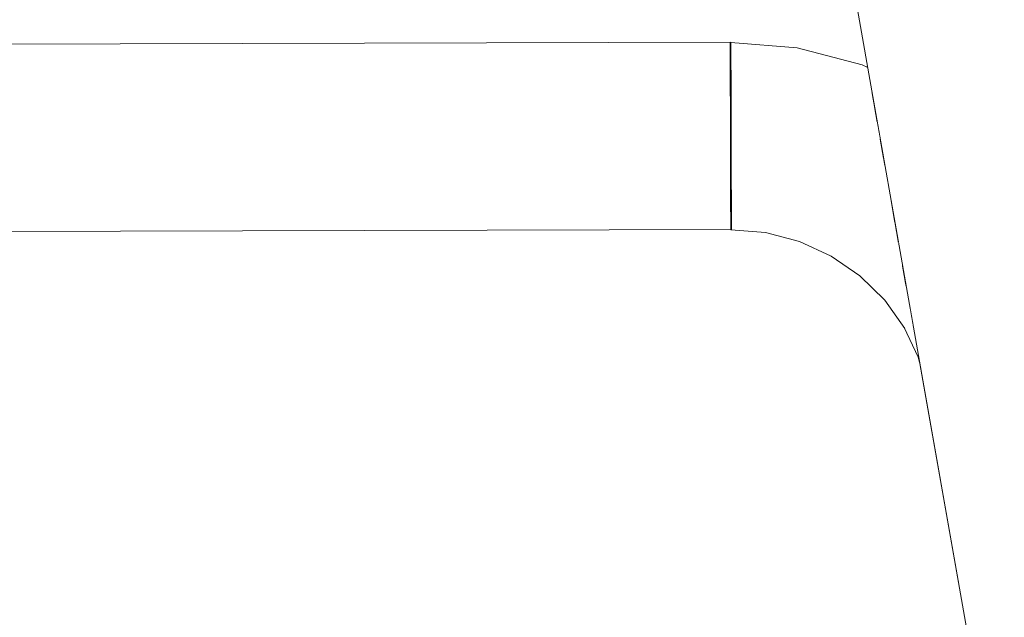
# Model space of a CAD drawing. Header units: millimetres. Extents: x -30280 to 309309, y -17460 to 4378.
# Tile 366 of 656: x 123793 to 123877, y -11066 to -11015. Entities that reach past the tile are written whole.
import ezdxf

# ---------------------------------------------------------------- set-up
doc = ezdxf.new("R2010")
doc.units = ezdxf.units.MM
doc.header["$MEASUREMENT"] = 0
doc.linetypes.add('Wipeout_Contour', pattern=[1000, 0, -1000])
doc.layers.add('P1_PLANTA PRIMERA_3_Nuevo_08_E_Envans secs', color=7, linetype='Continuous')
doc.layers.add('P1_PLANTA PRIMERA_3_Nuevo_09_EI_Mobiliari general', color=7, linetype='Continuous')
doc.layers.add('P1_PLANTA PRIMERA_3_Nuevo_09_EI_Mobiliari general_Pluma_Nº__1', color=7, linetype='Continuous', lineweight=5)

msp = doc.modelspace()

# ---------------------------------------------------------------- wipeouts: each hides what was drawn before it
at = {"color": 254, "linetype": 'Wipeout_Contour', "lineweight": 0, "ltscale": 744380.35708}
msp.add_wipeout([(125602.392, -8989.05), (119928.08, -8989.05), (119928.08, -9336.05), (125456.836, -9336.05), (125456.836, -11434.05), (125602.392, -11434.05)], dxfattribs=at).dxf.layer = 'P1_PLANTA PRIMERA_3_Nuevo_08_E_Envans secs'

# ---------------------------------------------------------------- next in the draw order: wipeouts: each hides what was drawn before it
at = {"color": 254, "linetype": 'Wipeout_Contour', "lineweight": 0, "ltscale": 13224043.01546531}
msp.add_wipeout([(124316.836, -9376.05), (119928.079, -9376.05), (119928.079, -11281.741), (119970.612, -11044.193), (119971.249, -11041.854), (119975.179, -11019.562), (119953.583, -11019.562), (119953.583, -10963.994), (119967.219, -10537.884), (120389.947, -10537.884), (120403.511, -10963.994), (120403.583, -11019.562), (120381.987, -11019.562), (120385.917, -11041.854), (120386.554, -11044.193), (120428.583, -11278.93), (120470.612, -11044.193), (120471.249, -11041.854), (120475.179, -11019.562), (120453.583, -11019.562), (120453.583, -10963.994), (120467.219, -10537.884), (120889.947, -10537.884), (120903.511, -10963.994), (120903.583, -11019.562), (120881.987, -11019.562), (120885.917, -11041.854), (120886.554, -11044.193), (120928.583, -11278.93), (120970.612, -11044.193), (120971.249, -11041.854), (120975.179, -11019.562), (120953.583, -11019.562), (120953.583, -10963.994), (120967.219, -10537.884), (121389.947, -10537.884), (121403.511, -10963.994), (121403.583, -11019.562), (121381.987, -11019.562), (121385.917, -11041.854), (121386.554, -11044.193), (121428.583, -11278.93), (121470.612, -11044.193), (121471.249, -11041.854), (121475.179, -11019.562), (121453.583, -11019.562), (121453.583, -10963.994), (121467.219, -10537.884), (121889.947, -10537.884), (121903.511, -10963.994), (121903.583, -11019.562), (121881.987, -11019.562), (121885.917, -11041.854), (121886.554, -11044.193), (121928.583, -11278.93), (121970.612, -11044.193), (121971.249, -11041.854), (121975.179, -11019.562), (121953.583, -11019.562), (121953.583, -10963.994), (121967.219, -10537.884), (122389.947, -10537.884), (122403.511, -10963.994), (122403.583, -11019.562), (122381.987, -11019.563), (122385.917, -11041.854), (122386.554, -11044.193), (122428.583, -11278.93), (122470.612, -11044.193), (122471.249, -11041.854), (122475.179, -11019.562), (122453.583, -11019.562), (122453.583, -10963.994), (122467.219, -10537.884), (122889.947, -10537.884), (122903.511, -10963.994), (122903.583, -11019.562), (122881.987, -11019.563), (122885.917, -11041.854), (122886.554, -11044.193), (122928.583, -11278.93), (122970.612, -11044.193), (122971.249, -11041.854), (122975.179, -11019.562), (122953.583, -11019.562), (122953.583, -10963.994), (122967.219, -10537.884), (123389.947, -10537.884), (123403.511, -10963.994), (123403.583, -11019.562), (123381.987, -11019.563), (123385.917, -11041.854), (123386.554, -11044.193), (123428.583, -11278.93), (123470.612, -11044.193), (123471.249, -11041.854), (123475.179, -11019.562), (123453.583, -11019.562), (123453.583, -10963.994), (123467.219, -10537.884), (123889.947, -10537.884), (123903.511, -10963.994), (123903.583, -11019.562), (123881.987, -11019.563), (123885.917, -11041.854), (123886.554, -11044.193), (123947.763, -11386.05), (124316.836, -11386.05)], dxfattribs=at).dxf.layer = 'P1_PLANTA PRIMERA_3_Nuevo_08_E_Envans secs'

# ---------------------------------------------------------------- next in the draw order: linework, layer by layer
at = {"layer": 'P1_PLANTA PRIMERA_3_Nuevo_09_EI_Mobiliari general_Pluma_Nº__1', "color": 7, "linetype": 'Continuous', "lineweight": 5}
for p, q in [((123854, -11031.323), (123854.003, -11032.123)), ((123854.063, -11031.323), (123854.065, -11032.123))]:
    msp.add_line(p, q, dxfattribs=at)

# ---------------------------------------------------------------- next in the draw order: wipeouts: each hides what was drawn before it
at = {"color": 254, "linetype": 'Wipeout_Contour', "lineweight": 0, "ltscale": 2731610.94607191}
msp.add_wipeout([(123437.203, -11327.075), (123447.763, -11386.05), (123930.362, -11386.05), (123870.139, -11044.513), (123868.82, -11041.556), (123867.16, -11039.226), (123865.043, -11037.146), (123862.59, -11035.46), (123859.878, -11034.221), (123856.987, -11033.465), (123854.008, -11033.216), (123685.095, -11033.659), (123678.583, -11033.677), (123672.071, -11033.695), (123503.159, -11033.195), (123500.179, -11033.465), (123497.288, -11034.221), (123494.576, -11035.46), (123492.123, -11037.146), (123490.006, -11039.226), (123488.346, -11041.556), (123487.138, -11044.105)], dxfattribs=at).dxf.layer = 'P1_PLANTA PRIMERA_3_Nuevo_08_E_Envans secs'
at = {"color": 254, "linetype": 'Wipeout_Contour', "lineweight": 0, "ltscale": 3476682.209337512}
msp.add_wipeout([(123493.049, -11010.362), (123491.473, -11019.295), (123497.48, -11017.694), (123503.14, -11017.221), (123678.583, -11017.677), (123854.026, -11017.194), (123859.686, -11017.694), (123865.236, -11019.146), (123864.118, -11010.361), (123863.349, -11007.494), (123862.092, -11004.803), (123860.387, -11002.372), (123858.285, -11000.276), (123855.85, -10998.576), (123853.157, -10997.327), (123850.287, -10996.565), (123847.328, -10996.314), (123691.775, -10996.726), (123678.583, -10996.763), (123665.392, -10996.8), (123509.838, -10996.292), (123506.879, -10996.565), (123504.009, -10997.327), (123501.316, -10998.576), (123498.881, -11000.276), (123496.779, -11002.372), (123495.074, -11004.803), (123493.818, -11007.494)], dxfattribs=at).dxf.layer = 'P1_PLANTA PRIMERA_3_Nuevo_09_EI_Mobiliari general'
at = {"color": 254, "linetype": 'Wipeout_Contour', "lineweight": 0, "ltscale": 497419.465729}
msp.add_wipeout([(123864.641, -11021.901), (123866.285, -11022.652), (123866.081, -11021.495), (123864.913, -11020.961)], dxfattribs=at).dxf.layer = 'P1_PLANTA PRIMERA_3_Nuevo_09_EI_Mobiliari general'

# ---------------------------------------------------------------- next in the draw order: linework, layer by layer
at = {"layer": 'P1_PLANTA PRIMERA_3_Nuevo_09_EI_Mobiliari general_Pluma_Nº__1', "color": 7, "linetype": 'Continuous', "lineweight": 5}
for p, q in [((123854.026, -11017.194), (123672.027, -11017.695)), ((123853.964, -11017.216), (123853.963, -11017.316)), ((123854.026, -11017.194), (123854.026, -11017.316)), ((123853.963, -11017.316), (123853.964, -11017.677)), ((123854.026, -11017.316), (123854.026, -11017.677))]:
    msp.add_line(p, q, dxfattribs=at)

# ---------------------------------------------------------------- next in the draw order: wipeouts: each hides what was drawn before it
at = {"color": 254, "linetype": 'Wipeout_Contour', "lineweight": 0, "ltscale": 1243663.060420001}
msp.add_wipeout([(123903.583, -10983.748), (123861.761, -10983.748), (123863.826, -10984.706), (123868.552, -10988.004), (123872.633, -10992.075), (123875.943, -10996.794), (123878.382, -11002.016), (123879.874, -11007.583), (123881.94, -11019.295), (123903.583, -11019.295)], dxfattribs=at).dxf.layer = 'P1_PLANTA PRIMERA_3_Nuevo_09_EI_Mobiliari general'
at = {"color": 254, "linetype": 'Wipeout_Contour', "lineweight": 0, "ltscale": 372854.363579}
msp.add_wipeout([(123854.027, -11018.266), (123678.583, -11018.749), (123854.029, -11019.066)], dxfattribs=at).dxf.layer = 'P1_PLANTA PRIMERA_3_Nuevo_09_EI_Mobiliari general'
at = {"color": 254, "linetype": 'Wipeout_Contour', "lineweight": 0, "ltscale": 497419.699119}
msp.add_wipeout([(123864.305, -11022.985), (123866.522, -11023.998), (123866.285, -11022.652), (123864.641, -11021.901)], dxfattribs=at).dxf.layer = 'P1_PLANTA PRIMERA_3_Nuevo_09_EI_Mobiliari general'

# ---------------------------------------------------------------- next in the draw order: linework, layer by layer
at = {"layer": 'P1_PLANTA PRIMERA_3_Nuevo_09_EI_Mobiliari general_Pluma_Nº__1', "color": 7, "linetype": 'Continuous', "lineweight": 5}
for p, q in [((123853.964, -11017.677), (123853.965, -11018.266)), ((123854.026, -11017.677), (123854.027, -11018.266))]:
    msp.add_line(p, q, dxfattribs=at)

# ---------------------------------------------------------------- next in the draw order: wipeouts: each hides what was drawn before it
at = {"color": 254, "linetype": 'Wipeout_Contour', "lineweight": 0, "ltscale": 497669.671835}
msp.add_wipeout([(123873.364, -11008.731), (123871.996, -11008.972), (123946.949, -11434.05), (123948.359, -11434.05)], dxfattribs=at).dxf.layer = 'P1_PLANTA PRIMERA_3_Nuevo_09_EI_Mobiliari general'
at = {"color": 254, "linetype": 'Wipeout_Contour', "lineweight": 0, "ltscale": 373052.487908}
msp.add_wipeout([(123859.686, -11018.177), (123865.236, -11019.628), (123859.706, -11017.818)], dxfattribs=at).dxf.layer = 'P1_PLANTA PRIMERA_3_Nuevo_09_EI_Mobiliari general'
at = {"color": 254, "linetype": 'Wipeout_Contour', "lineweight": 0, "ltscale": 497405.242619}
msp.add_wipeout([(123859.386, -11020.527), (123859.217, -11021.654), (123864.305, -11022.985), (123864.641, -11021.901)], dxfattribs=at).dxf.layer = 'P1_PLANTA PRIMERA_3_Nuevo_09_EI_Mobiliari general'

# ---------------------------------------------------------------- next in the draw order: linework, layer by layer
at = {"layer": 'P1_PLANTA PRIMERA_3_Nuevo_09_EI_Mobiliari general_Pluma_Nº__1', "color": 7, "linetype": 'Continuous', "lineweight": 5}
for p, q in [((123859.685, -11017.694), (123854.027, -11017.221)), ((123865.236, -11019.146), (123859.685, -11017.694)), ((123865.704, -11019.36), (123865.236, -11019.146)), ((123865.563, -11019.295), (123865.693, -11019.295))]:
    msp.add_line(p, q, dxfattribs=at)

# ---------------------------------------------------------------- next in the draw order: wipeouts: each hides what was drawn before it
at = {"color": 254, "linetype": 'Wipeout_Contour', "lineweight": 0, "ltscale": 497664.179828}
msp.add_wipeout([(123871.996, -11008.972), (123870.628, -11009.214), (123945.538, -11434.05), (123946.949, -11434.05)], dxfattribs=at).dxf.layer = 'P1_PLANTA PRIMERA_3_Nuevo_09_EI_Mobiliari general'
at = {"color": 254, "linetype": 'Wipeout_Contour', "lineweight": 0, "ltscale": 497384.12191}
msp.add_wipeout([(123854.031, -11020.079), (123854.034, -11021.194), (123859.217, -11021.654), (123859.386, -11020.527)], dxfattribs=at).dxf.layer = 'P1_PLANTA PRIMERA_3_Nuevo_09_EI_Mobiliari general'
at = {"color": 254, "linetype": 'Wipeout_Contour', "lineweight": 0, "ltscale": 497419.932399}
msp.add_wipeout([(123863.917, -11024.182), (123866.786, -11025.493), (123866.522, -11023.998), (123864.305, -11022.985)], dxfattribs=at).dxf.layer = 'P1_PLANTA PRIMERA_3_Nuevo_09_EI_Mobiliari general'

# ---------------------------------------------------------------- next in the draw order: wipeouts: each hides what was drawn before it
at = {"color": 254, "linetype": 'Wipeout_Contour', "lineweight": 0, "ltscale": 372854.586598}
msp.add_wipeout([(123854.029, -11019.066), (123678.583, -11019.549), (123854.031, -11020.052)], dxfattribs=at).dxf.layer = 'P1_PLANTA PRIMERA_3_Nuevo_09_EI_Mobiliari general'
at = {"color": 254, "linetype": 'Wipeout_Contour', "lineweight": 0, "ltscale": 497404.577409}
msp.add_wipeout([(123859.217, -11021.654), (123859.021, -11022.902), (123863.917, -11024.182), (123864.305, -11022.985)], dxfattribs=at).dxf.layer = 'P1_PLANTA PRIMERA_3_Nuevo_09_EI_Mobiliari general'

# ---------------------------------------------------------------- next in the draw order: linework, layer by layer
at = {"layer": 'P1_PLANTA PRIMERA_3_Nuevo_09_EI_Mobiliari general_Pluma_Nº__1', "color": 7, "linetype": 'Continuous', "lineweight": 5}
for p, q in [((123853.965, -11018.266), (123853.966, -11019.066)), ((123854.027, -11018.266), (123854.029, -11019.066))]:
    msp.add_line(p, q, dxfattribs=at)

# ---------------------------------------------------------------- next in the draw order: wipeouts: each hides what was drawn before it
at = {"color": 254, "linetype": 'Wipeout_Contour', "lineweight": 0, "ltscale": 497384.194844}
msp.add_wipeout([(123854.034, -11021.221), (123854.037, -11022.458), (123859.021, -11022.902), (123859.217, -11021.654)], dxfattribs=at).dxf.layer = 'P1_PLANTA PRIMERA_3_Nuevo_09_EI_Mobiliari general'
at = {"color": 254, "linetype": 'Wipeout_Contour', "lineweight": 0, "ltscale": 497420.156501}
msp.add_wipeout([(123863.487, -11025.455), (123867.067, -11027.09), (123866.786, -11025.493), (123863.917, -11024.182)], dxfattribs=at).dxf.layer = 'P1_PLANTA PRIMERA_3_Nuevo_09_EI_Mobiliari general'

# ---------------------------------------------------------------- next in the draw order: wipeouts: each hides what was drawn before it
at = {"color": 254, "linetype": 'Wipeout_Contour', "lineweight": 0, "ltscale": 497024.07964}
msp.add_wipeout([(123854.031, -11020.052), (123678.583, -11020.535), (123678.583, -11021.677), (123854.034, -11021.194)], dxfattribs=at).dxf.layer = 'P1_PLANTA PRIMERA_3_Nuevo_09_EI_Mobiliari general'
at = {"color": 254, "linetype": 'Wipeout_Contour', "lineweight": 0, "ltscale": 497403.804671}
msp.add_wipeout([(123859.021, -11022.902), (123858.805, -11024.23), (123863.487, -11025.455), (123863.917, -11024.182)], dxfattribs=at).dxf.layer = 'P1_PLANTA PRIMERA_3_Nuevo_09_EI_Mobiliari general'

# ---------------------------------------------------------------- next in the draw order: linework, layer by layer
at = {"layer": 'P1_PLANTA PRIMERA_3_Nuevo_09_EI_Mobiliari general_Pluma_Nº__1', "color": 7, "linetype": 'Continuous', "lineweight": 5}
for p, q in [((123853.966, -11019.066), (123853.969, -11020.052)), ((123854.029, -11019.066), (123854.031, -11020.052))]:
    msp.add_line(p, q, dxfattribs=at)

# ---------------------------------------------------------------- next in the draw order: wipeouts: each hides what was drawn before it
at = {"color": 254, "linetype": 'Wipeout_Contour', "lineweight": 0, "ltscale": 497384.256579}
msp.add_wipeout([(123854.037, -11022.485), (123854.041, -11023.805), (123858.805, -11024.23), (123859.021, -11022.902)], dxfattribs=at).dxf.layer = 'P1_PLANTA PRIMERA_3_Nuevo_09_EI_Mobiliari general'
at = {"color": 254, "linetype": 'Wipeout_Contour', "lineweight": 0, "ltscale": 497420.174834}
msp.add_wipeout([(123863.029, -11026.765), (123867.21, -11028.675), (123867.067, -11027.09), (123863.487, -11025.455)], dxfattribs=at).dxf.layer = 'P1_PLANTA PRIMERA_3_Nuevo_09_EI_Mobiliari general'

# ---------------------------------------------------------------- next in the draw order: wipeouts: each hides what was drawn before it
at = {"color": 254, "linetype": 'Wipeout_Contour', "lineweight": 0, "ltscale": 497024.512414}
msp.add_wipeout([(123854.034, -11021.194), (123678.583, -11021.677), (123678.583, -11022.941), (123854.037, -11022.458)], dxfattribs=at).dxf.layer = 'P1_PLANTA PRIMERA_3_Nuevo_09_EI_Mobiliari general'
at = {"color": 254, "linetype": 'Wipeout_Contour', "lineweight": 0, "ltscale": 497402.947931}
msp.add_wipeout([(123858.805, -11024.23), (123858.574, -11025.6), (123863.029, -11026.765), (123863.487, -11025.455)], dxfattribs=at).dxf.layer = 'P1_PLANTA PRIMERA_3_Nuevo_09_EI_Mobiliari general'
at = {"color": 254, "linetype": 'Wipeout_Contour', "lineweight": 0, "ltscale": 373071.695366}
msp.add_wipeout([(123866.518, -11029.882), (123867.703, -11030.697), (123867.366, -11028.782)], dxfattribs=at).dxf.layer = 'P1_PLANTA PRIMERA_3_Nuevo_09_EI_Mobiliari general'

# ---------------------------------------------------------------- next in the draw order: linework, layer by layer
at = {"layer": 'P1_PLANTA PRIMERA_3_Nuevo_09_EI_Mobiliari general_Pluma_Nº__1', "color": 7, "linetype": 'Continuous', "lineweight": 5}
for p, q in [((123853.969, -11020.052), (123853.971, -11021.195)), ((123854.031, -11020.052), (123854.034, -11021.195))]:
    msp.add_line(p, q, dxfattribs=at)

# ---------------------------------------------------------------- next in the draw order: wipeouts: each hides what was drawn before it
at = {"color": 254, "linetype": 'Wipeout_Contour', "lineweight": 0, "ltscale": 497384.18247}
msp.add_wipeout([(123853.978, -11023.827), (123853.982, -11025.216), (123858.574, -11025.6), (123858.805, -11024.23)], dxfattribs=at).dxf.layer = 'P1_PLANTA PRIMERA_3_Nuevo_09_EI_Mobiliari general'
at = {"color": 254, "linetype": 'Wipeout_Contour', "lineweight": 0, "ltscale": 497419.31295}
msp.add_wipeout([(123863.029, -11026.765), (123862.557, -11028.072), (123866.518, -11029.882), (123867.21, -11028.675)], dxfattribs=at).dxf.layer = 'P1_PLANTA PRIMERA_3_Nuevo_09_EI_Mobiliari general'

# ---------------------------------------------------------------- next in the draw order: wipeouts: each hides what was drawn before it
at = {"color": 254, "linetype": 'Wipeout_Contour', "lineweight": 0, "ltscale": 497024.98232}
msp.add_wipeout([(123854.037, -11022.458), (123678.583, -11022.941), (123678.583, -11024.288), (123854.041, -11023.805)], dxfattribs=at).dxf.layer = 'P1_PLANTA PRIMERA_3_Nuevo_09_EI_Mobiliari general'
at = {"color": 254, "linetype": 'Wipeout_Contour', "lineweight": 0, "ltscale": 497402.033206}
msp.add_wipeout([(123858.574, -11025.6), (123858.337, -11026.969), (123862.557, -11028.072), (123863.029, -11026.765)], dxfattribs=at).dxf.layer = 'P1_PLANTA PRIMERA_3_Nuevo_09_EI_Mobiliari general'
at = {"color": 254, "linetype": 'Wipeout_Contour', "lineweight": 0, "ltscale": 497428.763564}
msp.add_wipeout([(123866.518, -11029.882), (123865.825, -11031.047), (123868.032, -11032.564), (123867.703, -11030.697)], dxfattribs=at).dxf.layer = 'P1_PLANTA PRIMERA_3_Nuevo_09_EI_Mobiliari general'

# ---------------------------------------------------------------- next in the draw order: linework, layer by layer
at = {"layer": 'P1_PLANTA PRIMERA_3_Nuevo_09_EI_Mobiliari general_Pluma_Nº__1', "color": 7, "linetype": 'Continuous', "lineweight": 5}
for p, q in [((123853.971, -11021.195), (123853.975, -11022.459)), ((123854.034, -11021.195), (123854.037, -11022.458))]:
    msp.add_line(p, q, dxfattribs=at)

# ---------------------------------------------------------------- next in the draw order: wipeouts: each hides what was drawn before it
at = {"color": 254, "linetype": 'Wipeout_Contour', "lineweight": 0, "ltscale": 497384.216527}
msp.add_wipeout([(123853.982, -11025.216), (123853.986, -11026.605), (123858.337, -11026.969), (123858.574, -11025.6)], dxfattribs=at).dxf.layer = 'P1_PLANTA PRIMERA_3_Nuevo_09_EI_Mobiliari general'
at = {"color": 254, "linetype": 'Wipeout_Contour', "lineweight": 0, "ltscale": 497417.433411}
msp.add_wipeout([(123862.557, -11028.072), (123862.084, -11029.338), (123865.825, -11031.047), (123866.518, -11029.882)], dxfattribs=at).dxf.layer = 'P1_PLANTA PRIMERA_3_Nuevo_09_EI_Mobiliari general'

# ---------------------------------------------------------------- next in the draw order: wipeouts: each hides what was drawn before it
at = {"color": 254, "linetype": 'Wipeout_Contour', "lineweight": 0, "ltscale": 745550.855887}
msp.add_wipeout([(123854.041, -11023.805), (123678.583, -11024.288), (123685.125, -11024.306), (123685.121, -11025.659), (123853.982, -11025.195), (123853.978, -11023.827)], dxfattribs=at).dxf.layer = 'P1_PLANTA PRIMERA_3_Nuevo_09_EI_Mobiliari general'
at = {"color": 254, "linetype": 'Wipeout_Contour', "lineweight": 0, "ltscale": 497401.088203}
msp.add_wipeout([(123858.337, -11026.969), (123858.099, -11028.296), (123862.084, -11029.338), (123862.557, -11028.072)], dxfattribs=at).dxf.layer = 'P1_PLANTA PRIMERA_3_Nuevo_09_EI_Mobiliari general'
at = {"color": 254, "linetype": 'Wipeout_Contour', "lineweight": 0, "ltscale": 497428.619172}
msp.add_wipeout([(123865.825, -11031.047), (123865.154, -11032.134), (123868.343, -11034.326), (123868.032, -11032.564)], dxfattribs=at).dxf.layer = 'P1_PLANTA PRIMERA_3_Nuevo_09_EI_Mobiliari general'

# ---------------------------------------------------------------- next in the draw order: linework, layer by layer
at = {"layer": 'P1_PLANTA PRIMERA_3_Nuevo_09_EI_Mobiliari general_Pluma_Nº__1', "color": 7, "linetype": 'Continuous', "lineweight": 5}
for p, q in [((123853.975, -11022.459), (123853.978, -11023.805)), ((123854.037, -11022.458), (123854.041, -11023.805))]:
    msp.add_line(p, q, dxfattribs=at)

# ---------------------------------------------------------------- next in the draw order: wipeouts: each hides what was drawn before it
at = {"color": 254, "linetype": 'Wipeout_Contour', "lineweight": 0, "ltscale": 497384.234905}
msp.add_wipeout([(123853.986, -11026.605), (123853.99, -11027.952), (123858.099, -11028.296), (123858.337, -11026.969)], dxfattribs=at).dxf.layer = 'P1_PLANTA PRIMERA_3_Nuevo_09_EI_Mobiliari general'
at = {"color": 254, "linetype": 'Wipeout_Contour', "lineweight": 0, "ltscale": 497415.566445}
msp.add_wipeout([(123862.084, -11029.338), (123861.626, -11030.523), (123865.154, -11032.134), (123865.825, -11031.047)], dxfattribs=at).dxf.layer = 'P1_PLANTA PRIMERA_3_Nuevo_09_EI_Mobiliari general'

# ---------------------------------------------------------------- next in the draw order: wipeouts: each hides what was drawn before it
at = {"color": 254, "linetype": 'Wipeout_Contour', "lineweight": 0, "ltscale": 621182.528502}
msp.add_wipeout([(123672.045, -11025.695), (123672.049, -11027.048), (123678.583, -11027.066), (123853.986, -11026.584), (123853.982, -11025.195)], dxfattribs=at).dxf.layer = 'P1_PLANTA PRIMERA_3_Nuevo_09_EI_Mobiliari general'
at = {"color": 254, "linetype": 'Wipeout_Contour', "lineweight": 0, "ltscale": 497400.141471}
msp.add_wipeout([(123858.099, -11028.296), (123857.868, -11029.54), (123861.626, -11030.523), (123862.084, -11029.338)], dxfattribs=at).dxf.layer = 'P1_PLANTA PRIMERA_3_Nuevo_09_EI_Mobiliari general'
at = {"color": 254, "linetype": 'Wipeout_Contour', "lineweight": 0, "ltscale": 497427.42135}
msp.add_wipeout([(123865.154, -11032.134), (123864.524, -11033.111), (123867.532, -11035.178), (123868.343, -11034.326)], dxfattribs=at).dxf.layer = 'P1_PLANTA PRIMERA_3_Nuevo_09_EI_Mobiliari general'

# ---------------------------------------------------------------- next in the draw order: linework, layer by layer
at = {"layer": 'P1_PLANTA PRIMERA_3_Nuevo_09_EI_Mobiliari general_Pluma_Nº__1', "color": 7, "linetype": 'Continuous', "lineweight": 5}
for p, q in [((123853.978, -11023.805), (123853.982, -11025.195)), ((123854.041, -11023.805), (123854.044, -11025.194))]:
    msp.add_line(p, q, dxfattribs=at)

# ---------------------------------------------------------------- next in the draw order: wipeouts: each hides what was drawn before it
at = {"color": 254, "linetype": 'Wipeout_Contour', "lineweight": 0, "ltscale": 497384.236849}
msp.add_wipeout([(123853.99, -11027.952), (123853.993, -11029.216), (123857.868, -11029.54), (123858.099, -11028.296)], dxfattribs=at).dxf.layer = 'P1_PLANTA PRIMERA_3_Nuevo_09_EI_Mobiliari general'
at = {"color": 254, "linetype": 'Wipeout_Contour', "lineweight": 0, "ltscale": 497413.768565}
msp.add_wipeout([(123861.626, -11030.523), (123861.197, -11031.591), (123864.524, -11033.111), (123865.154, -11032.134)], dxfattribs=at).dxf.layer = 'P1_PLANTA PRIMERA_3_Nuevo_09_EI_Mobiliari general'
at = {"color": 254, "linetype": 'Wipeout_Contour', "lineweight": 0, "ltscale": 497434.548912}
msp.add_wipeout([(123866.799, -11035.902), (123869.003, -11038.068), (123868.695, -11036.321), (123867.532, -11035.178)], dxfattribs=at).dxf.layer = 'P1_PLANTA PRIMERA_3_Nuevo_09_EI_Mobiliari general'

# ---------------------------------------------------------------- next in the draw order: wipeouts: each hides what was drawn before it
at = {"color": 254, "linetype": 'Wipeout_Contour', "lineweight": 0, "ltscale": 621208.95308}
msp.add_wipeout([(123678.583, -11027.066), (123685.117, -11027.084), (123685.113, -11028.395), (123853.989, -11027.931), (123853.986, -11026.605)], dxfattribs=at).dxf.layer = 'P1_PLANTA PRIMERA_3_Nuevo_09_EI_Mobiliari general'
at = {"color": 254, "linetype": 'Wipeout_Contour', "lineweight": 0, "ltscale": 497399.22153}
msp.add_wipeout([(123857.868, -11029.54), (123857.652, -11030.664), (123861.197, -11031.591), (123861.626, -11030.523)], dxfattribs=at).dxf.layer = 'P1_PLANTA PRIMERA_3_Nuevo_09_EI_Mobiliari general'
at = {"color": 254, "linetype": 'Wipeout_Contour', "lineweight": 0, "ltscale": 497424.987675}
msp.add_wipeout([(123864.524, -11033.111), (123863.954, -11033.947), (123866.799, -11035.902), (123867.532, -11035.178)], dxfattribs=at).dxf.layer = 'P1_PLANTA PRIMERA_3_Nuevo_09_EI_Mobiliari general'

# ---------------------------------------------------------------- next in the draw order: linework, layer by layer
at = {"layer": 'P1_PLANTA PRIMERA_3_Nuevo_09_EI_Mobiliari general_Pluma_Nº__1', "color": 7, "linetype": 'Continuous', "lineweight": 5}
for p, q in [((123853.982, -11025.195), (123853.986, -11026.584)), ((123854.044, -11025.194), (123854.049, -11026.584))]:
    msp.add_line(p, q, dxfattribs=at)

# ---------------------------------------------------------------- next in the draw order: wipeouts: each hides what was drawn before it
at = {"color": 254, "linetype": 'Wipeout_Contour', "lineweight": 0, "ltscale": 497384.222026}
msp.add_wipeout([(123853.993, -11029.216), (123853.997, -11030.358), (123857.652, -11030.664), (123857.868, -11029.54)], dxfattribs=at).dxf.layer = 'P1_PLANTA PRIMERA_3_Nuevo_09_EI_Mobiliari general'
at = {"color": 254, "linetype": 'Wipeout_Contour', "lineweight": 0, "ltscale": 373060.547416}
msp.add_wipeout([(123861.197, -11031.591), (123863.954, -11033.947), (123864.524, -11033.111)], dxfattribs=at).dxf.layer = 'P1_PLANTA PRIMERA_3_Nuevo_09_EI_Mobiliari general'
at = {"color": 254, "linetype": 'Wipeout_Contour', "lineweight": 0, "ltscale": 373073.914794}
msp.add_wipeout([(123866.166, -11036.476), (123868.499, -11038.768), (123866.799, -11035.902)], dxfattribs=at).dxf.layer = 'P1_PLANTA PRIMERA_3_Nuevo_09_EI_Mobiliari general'

# ---------------------------------------------------------------- next in the draw order: wipeouts: each hides what was drawn before it
at = {"color": 254, "linetype": 'Wipeout_Contour', "lineweight": 0, "ltscale": 745359.785301}
msp.add_wipeout([(123672.053, -11028.431), (123672.057, -11029.695), (123853.993, -11029.195), (123853.99, -11027.952), (123685.113, -11028.395), (123678.583, -11028.413)], dxfattribs=at).dxf.layer = 'P1_PLANTA PRIMERA_3_Nuevo_09_EI_Mobiliari general'
at = {"color": 254, "linetype": 'Wipeout_Contour', "lineweight": 0, "ltscale": 373072.315203}
msp.add_wipeout([(123865.652, -11036.881), (123867.887, -11039.077), (123866.166, -11036.476)], dxfattribs=at).dxf.layer = 'P1_PLANTA PRIMERA_3_Nuevo_09_EI_Mobiliari general'
at = {"color": 254, "linetype": 'Wipeout_Contour', "lineweight": 0, "ltscale": 373080.210004}
msp.add_wipeout([(123868.499, -11038.768), (123869.606, -11041.49), (123869.333, -11039.938)], dxfattribs=at).dxf.layer = 'P1_PLANTA PRIMERA_3_Nuevo_09_EI_Mobiliari general'

# ---------------------------------------------------------------- next in the draw order: linework, layer by layer
at = {"layer": 'P1_PLANTA PRIMERA_3_Nuevo_09_EI_Mobiliari general_Pluma_Nº__1', "color": 7, "linetype": 'Continuous', "lineweight": 5}
for p, q in [((123853.986, -11026.584), (123853.989, -11027.931)), ((123854.049, -11026.584), (123854.052, -11027.93))]:
    msp.add_line(p, q, dxfattribs=at)

# ---------------------------------------------------------------- next in the draw order: wipeouts: each hides what was drawn before it
at = {"color": 254, "linetype": 'Wipeout_Contour', "lineweight": 0, "ltscale": 497658.771258}
msp.add_wipeout([(123870.628, -11009.214), (123869.301, -11009.447), (123944.17, -11434.05), (123945.538, -11434.05)], dxfattribs=at).dxf.layer = 'P1_PLANTA PRIMERA_3_Nuevo_09_EI_Mobiliari general'
at = {"color": 254, "linetype": 'Wipeout_Contour', "lineweight": 0, "ltscale": 497040.244909}
msp.add_wipeout([(123685.11, -11029.659), (123685.106, -11030.801), (123853.997, -11030.337), (123853.993, -11029.216)], dxfattribs=at).dxf.layer = 'P1_PLANTA PRIMERA_3_Nuevo_09_EI_Mobiliari general'
at = {"color": 254, "linetype": 'Wipeout_Contour', "lineweight": 0, "ltscale": 373064.381793}
msp.add_wipeout([(123863.064, -11035.102), (123865.652, -11036.881), (123863.463, -11034.618)], dxfattribs=at).dxf.layer = 'P1_PLANTA PRIMERA_3_Nuevo_09_EI_Mobiliari general'

# ---------------------------------------------------------------- next in the draw order: linework, layer by layer
at = {"layer": 'P1_PLANTA PRIMERA_3_Nuevo_09_EI_Mobiliari general_Pluma_Nº__1', "color": 7, "linetype": 'Continuous', "lineweight": 5}
for p, q in [((123853.989, -11027.931), (123853.993, -11029.194)), ((123854.052, -11027.93), (123854.056, -11029.194)), ((123853.993, -11029.194), (123853.996, -11030.337)), ((123854.056, -11029.194), (123854.059, -11030.337)), ((123853.996, -11030.337), (123854, -11031.323)), ((123854.059, -11030.337), (123854.063, -11031.323))]:
    msp.add_line(p, q, dxfattribs=at)

# ---------------------------------------------------------------- next in the draw order: wipeouts: each hides what was drawn before it
at = {"color": 254, "linetype": 'Wipeout_Contour', "lineweight": 0, "ltscale": 497653.610412}
msp.add_wipeout([(123869.301, -11009.447), (123868.057, -11009.667), (123942.887, -11434.05), (123944.17, -11434.05)], dxfattribs=at).dxf.layer = 'P1_PLANTA PRIMERA_3_Nuevo_09_EI_Mobiliari general'
at = {"color": 254, "linetype": 'Wipeout_Contour', "lineweight": 0, "ltscale": 373063.433663}
msp.add_wipeout([(123862.77, -11035.386), (123865.274, -11037.107), (123863.064, -11035.102)], dxfattribs=at).dxf.layer = 'P1_PLANTA PRIMERA_3_Nuevo_09_EI_Mobiliari general'

# ---------------------------------------------------------------- next in the draw order: wipeouts: each hides what was drawn before it
at = {"color": 254, "linetype": 'Wipeout_Contour', "lineweight": 0, "ltscale": 497648.854132}
msp.add_wipeout([(123868.057, -11009.667), (123866.932, -11009.865), (123941.727, -11434.05), (123942.887, -11434.05)], dxfattribs=at).dxf.layer = 'P1_PLANTA PRIMERA_3_Nuevo_09_EI_Mobiliari general'
at = {"color": 254, "linetype": 'Wipeout_Contour', "lineweight": 0, "ltscale": 373054.997973}
msp.add_wipeout([(123860, -11034.12), (123862.77, -11035.386), (123860.201, -11033.794)], dxfattribs=at).dxf.layer = 'P1_PLANTA PRIMERA_3_Nuevo_09_EI_Mobiliari general'

# ---------------------------------------------------------------- next in the draw order: linework, layer by layer
at = {"layer": 'P1_PLANTA PRIMERA_3_Nuevo_09_EI_Mobiliari general_Pluma_Nº__1', "color": 7, "linetype": 'Continuous', "lineweight": 5}
msp.add_line((123865.043, -11037.146), (123862.59, -11035.461), dxfattribs=at)

# ---------------------------------------------------------------- next in the draw order: wipeouts: each hides what was drawn before it
at = {"color": 254, "linetype": 'Wipeout_Contour', "lineweight": 0, "ltscale": 373289.885164}
msp.add_wipeout([(123866.932, -11009.865), (123940.726, -11434.05), (123941.727, -11434.05)], dxfattribs=at).dxf.layer = 'P1_PLANTA PRIMERA_3_Nuevo_09_EI_Mobiliari general'
at = {"color": 254, "linetype": 'Wipeout_Contour', "lineweight": 0, "ltscale": 373046.056873}
msp.add_wipeout([(123857.049, -11033.349), (123860, -11034.12), (123857.15, -11032.996)], dxfattribs=at).dxf.layer = 'P1_PLANTA PRIMERA_3_Nuevo_09_EI_Mobiliari general'

# ---------------------------------------------------------------- next in the draw order: linework, layer by layer
at = {"layer": 'P1_PLANTA PRIMERA_3_Nuevo_09_EI_Mobiliari general_Pluma_Nº__1', "color": 7, "linetype": 'Continuous', "lineweight": 5}
for p, q in [((123862.59, -11035.461), (123859.877, -11034.221)), ((123867.16, -11039.226), (123865.043, -11037.146)), ((123868.878, -11041.636), (123867.16, -11039.226)), ((123870.028, -11044.105), (123868.82, -11041.556)), ((123870.139, -11044.513), (123870.028, -11044.105))]:
    msp.add_line(p, q, dxfattribs=at)

# ---------------------------------------------------------------- next in the draw order: wipeouts: each hides what was drawn before it
at = {"color": 254, "linetype": 'Wipeout_Contour', "lineweight": 0, "ltscale": 497684.997342}
msp.add_wipeout([(123877.06, -11008.079), (123875.935, -11008.278), (123951.01, -11434.05), (123952.17, -11434.05)], dxfattribs=at).dxf.layer = 'P1_PLANTA PRIMERA_3_Nuevo_09_EI_Mobiliari general'
at = {"color": 254, "linetype": 'Wipeout_Contour', "lineweight": 0, "ltscale": 373039.042127}
msp.add_wipeout([(123857.15, -11032.996), (123854.005, -11032.734), (123857.049, -11033.349)], dxfattribs=at).dxf.layer = 'P1_PLANTA PRIMERA_3_Nuevo_09_EI_Mobiliari general'

# ---------------------------------------------------------------- next in the draw order: linework, layer by layer
at = {"layer": 'P1_PLANTA PRIMERA_3_Nuevo_09_EI_Mobiliari general_Pluma_Nº__1', "color": 7, "linetype": 'Continuous', "lineweight": 5}
msp.add_line((123859.877, -11034.221), (123856.987, -11033.465), dxfattribs=at)

# ---------------------------------------------------------------- next in the draw order: wipeouts: each hides what was drawn before it
at = {"color": 254, "linetype": 'Wipeout_Contour', "lineweight": 0, "ltscale": 497680.241189}
msp.add_wipeout([(123875.935, -11008.278), (123874.691, -11008.497), (123949.727, -11434.05), (123951.01, -11434.05)], dxfattribs=at).dxf.layer = 'P1_PLANTA PRIMERA_3_Nuevo_09_EI_Mobiliari general'
at = {"color": 254, "linetype": 'Wipeout_Contour', "lineweight": 0, "ltscale": 372697.405943}
msp.add_wipeout([(123685.096, -11033.538), (123854.007, -11033.073), (123685.098, -11033.177)], dxfattribs=at).dxf.layer = 'P1_PLANTA PRIMERA_3_Nuevo_09_EI_Mobiliari general'

# ---------------------------------------------------------------- next in the draw order: linework, layer by layer
at = {"layer": 'P1_PLANTA PRIMERA_3_Nuevo_09_EI_Mobiliari general_Pluma_Nº__1', "color": 7, "linetype": 'Continuous', "lineweight": 5}
for p, q in [((123854.003, -11032.123), (123854.005, -11032.712)), ((123854.065, -11032.123), (123854.068, -11032.712)), ((123854.071, -11033.194), (123685.096, -11033.659)), ((123854.005, -11032.712), (123854.007, -11033.073)), ((123854.007, -11033.073), (123854.008, -11033.216)), ((123856.987, -11033.465), (123854.008, -11033.216)), ((123854.068, -11032.712), (123854.069, -11033.073)), ((123854.069, -11033.073), (123854.07, -11033.194))]:
    msp.add_line(p, q, dxfattribs=at)

# ---------------------------------------------------------------- next in the draw order: wipeouts: each hides what was drawn before it
at = {"color": 254, "linetype": 'Wipeout_Contour', "lineweight": 0, "ltscale": 497675.080438}
msp.add_wipeout([(123874.691, -11008.497), (123873.364, -11008.731), (123948.359, -11434.05), (123949.727, -11434.05)], dxfattribs=at).dxf.layer = 'P1_PLANTA PRIMERA_3_Nuevo_09_EI_Mobiliari general'

# ---------------------------------------------------------------- next in the draw order: linework, layer by layer
at = {"layer": 'P1_PLANTA PRIMERA_3_Nuevo_09_EI_Mobiliari general_Pluma_Nº__1', "color": 7, "linetype": 'Continuous', "lineweight": 5}
msp.add_line((123938.825, -11434.05), (123864.117, -11010.362), dxfattribs=at)

doc.saveas('drawing.dxf')
